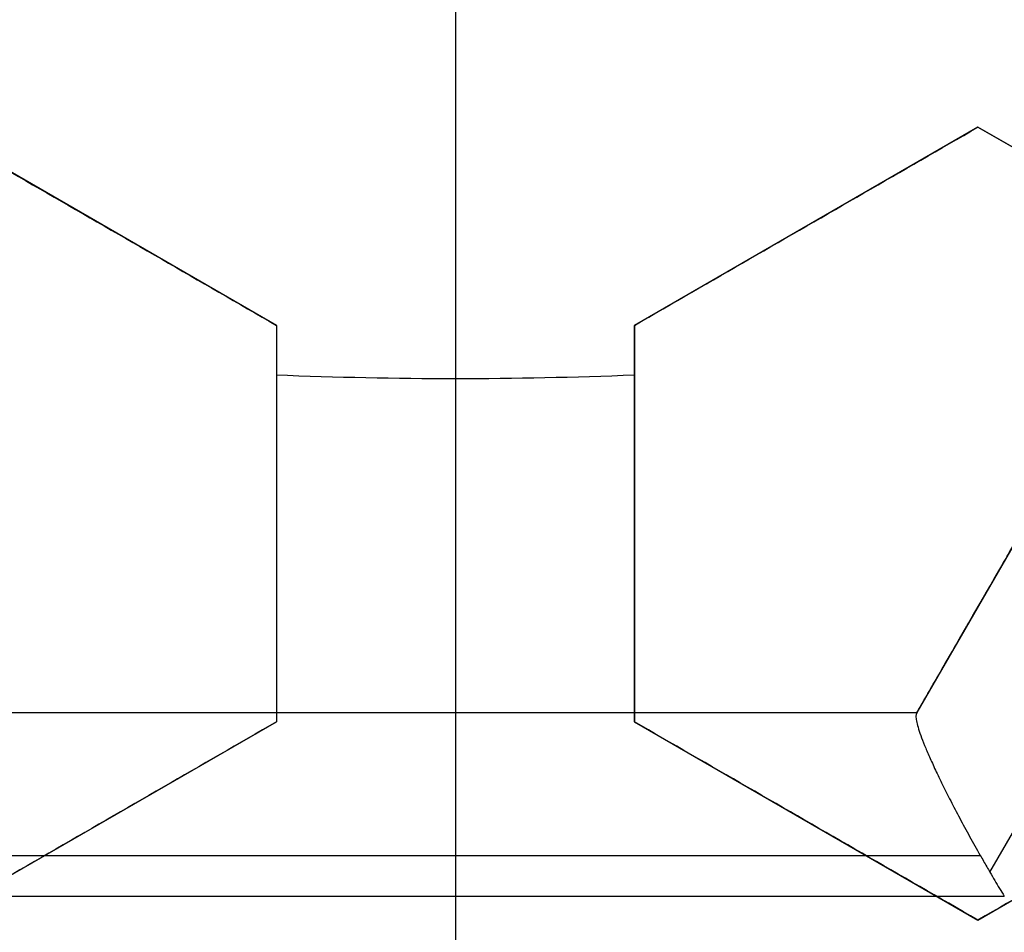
# Model space of a CAD drawing. Header units: centimetres. Extents: x -10 to 8.9, y -29.1 to -8.
# Tile 594 of 656: x -6.5804 to -6.5117, y -28.5497 to -28.4859. Entities that reach past the tile are written whole.
import ezdxf

# ---------------------------------------------------------------- set-up
doc = ezdxf.new("R2010")
doc.units = ezdxf.units.CM
doc.layers.add('Default', color=7, linetype='Continuous', true_color=0x000000)

msp = doc.modelspace()

# ---------------------------------------------------------------- linework, layer by layer
at = {"layer": 'Default'}
for p, q in [((-6.550000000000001, -28.39876297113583, 0.1625), (-6.550000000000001, -28.65196959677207, 0.1625)), ((-6.550000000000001, -28.42257591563, -1.065), (-6.550000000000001, -28.53429319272, -1.065)), ((-6.517749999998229, -28.53429319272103, -1.1823261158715), (-6.485500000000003, -28.47843455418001, -1.1823261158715)), ((-6.550000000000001, -28.48559223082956, 0.223056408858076), (-6.550000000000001, -28.55660631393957, 0.1972093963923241)), ((-6.5625, -28.50724286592, 0.24383662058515), (-6.586499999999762, -28.49338645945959, 0.24383662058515)), ((-6.513500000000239, -28.49338645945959, 0.24383662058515), (-6.537500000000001, -28.50724286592, 0.24383662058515)), ((-6.489500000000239, -28.50724286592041, 0.2427925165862), (-6.513500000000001, -28.49338645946, 0.2427925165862)), ((-6.574499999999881, -28.5003146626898, 0.2173286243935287), (-6.574499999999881, -28.5003146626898, 0.270537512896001)), ((-6.52550000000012, -28.5003146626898, 0.2173286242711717), (-6.52550000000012, -28.5003146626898, 0.2705375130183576)), ((-6.5625, -28.50724286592, 0.2366472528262), (-6.5625, -28.53495567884, 0.2366472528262)), ((-6.537500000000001, -28.50724286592, 0.2366472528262), (-6.537500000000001, -28.53495567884, 0.2366472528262)), ((-6.5625, -28.52109927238, 0.210042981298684), (-6.5625, -28.52109927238, 0.2632518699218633)), ((-6.537500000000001, -28.52109927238, 0.2100429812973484), (-6.537500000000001, -28.52109927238, 0.2632518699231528)), ((-6.582250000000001, -28.53429319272, -1.175530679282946), (-6.51775, -28.53429319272, -1.175530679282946)), ((-6.550000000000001, -28.53429319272, -1.285605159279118), (-6.550000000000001, -28.53429319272, -1.065)), ((-6.586500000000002, -28.5488120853, 0.22877769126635), (-6.562500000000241, -28.53495567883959, 0.22877769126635)), ((-6.537499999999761, -28.53495567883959, 0.22877769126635), (-6.513499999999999, -28.5488120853, 0.22877769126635)), ((-6.513499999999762, -28.54881208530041, 0.2278197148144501), (-6.4895, -28.53495567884, 0.2278197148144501)), ((-6.574500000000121, -28.54188388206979, 0.2022441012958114), (-6.574500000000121, -28.54188388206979, 0.2554529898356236)), ((-6.52549999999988, -28.54188388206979, 0.2022441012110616), (-6.52549999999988, -28.54188388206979, 0.25545298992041))]:
    msp.add_line(p, q, dxfattribs=at)
at = {"layer": 'Default', "extrusion": (1, 0, 0)}
for radius in [3.9, 3.6]:
    msp.add_arc((-25.205, 0.45, -6.550000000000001), radius, 90, 180, dxfattribs=at)
at = {"layer": 'Default', "extrusion": (0, 0, -1)}
for centre, radius, start, end in [((6.550000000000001, -28.205, -0.45), 0.9, 270, 90), ((6.550000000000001, -28.205, 0.3399975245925), 0.9000000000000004, 270, 90), ((6.550000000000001, -28.205, -0.45), 0.9, 90, 270), ((6.550000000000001, -28.205, 0.3399975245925), 0.8999999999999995, 90, 270), ((6.550000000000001, -28.205, 1.15), 0.8550000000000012, 270, 90), ((6.550000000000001, -28.205, 1.15), 0.8550000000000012, 90, 270), ((6.550000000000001, -28.205, -0.35), 0.775, 270, 90), ((6.550000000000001, -28.205, -0.35), 0.6000000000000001, 270, 90), ((6.550000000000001, -28.205, -0.4), 0.6000000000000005, 270, 90), ((6.550000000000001, -28.205, -0.4), 0.5999999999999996, 90, 270), ((6.550000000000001, -28.205, -0.2), 0.6367740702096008, 180, 0), ((6.550000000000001, -28.205, -0.1809807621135), 0.6125, 180, 0), ((6.550000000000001, -28.205, -0.1625), 0.6075000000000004, 180, 0), ((6.550000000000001, -28.205, -0.195), 0.6075000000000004, 180, 0), ((6.550000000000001, -28.205, 1.220980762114), 0.6075, 180, 0), ((6.550000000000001, -28.205, 1.24), 0.6075000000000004, 180, 0), ((6.550000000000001, -28.205, -0.18660444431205), 0.5500000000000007, 180, 0), ((6.550000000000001, -28.205, -0.2670254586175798), 0.3059784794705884, 267.6586716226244, 272.3413283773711)]:
    msp.add_arc(centre, radius, start, end, dxfattribs=at)
at = {"layer": 'Default'}
for centre, radius, start, end in [((-6.550000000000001, -28.205, -1.15), 0.8549999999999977, 90, 270), ((-6.550000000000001, -28.205, -0.82), 0.8349999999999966, 90, 270), ((-6.550000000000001, -28.205, -1.13), 0.8349999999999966, 90, 270), ((-6.550000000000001, -28.205, -0.9750000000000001), 0.8350000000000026, 90, 270), ((-6.550000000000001, -28.205, -0.82), 0.8349999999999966, 270, 90), ((-6.550000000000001, -28.205, -1.13), 0.8349999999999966, 270, 90), ((-6.550000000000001, -28.205, -0.9750000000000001), 0.8350000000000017, 270, 90), ((-6.550000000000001, -28.205, -0.17362505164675), 0.7750000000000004, 90, 270), ((-6.550000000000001, -28.205, 0.35), 0.775, 270, 90), ((-6.550000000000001, -28.205, -0.1486250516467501), 0.7749999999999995, 270, 90), ((-6.550000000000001, -28.205, 0.45), 0.6000000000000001, 90, 270), ((-6.550000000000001, -28.205, 0.45), 0.6000000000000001, 270, 90), ((-6.550000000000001, -28.205, 0.35), 0.6000000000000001, 270, 90), ((-6.550000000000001, -28.205, -1.24), 0.6400000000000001, 180, 0), ((-6.550000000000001, -28.205, 0.2), 0.6367740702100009, 180, 0), ((-6.550000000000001, -28.205, 0.1625), 0.6231698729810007, 180, 0), ((-6.550000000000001, -28.205, 0.17875), 0.6074999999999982, 180, 0), ((-6.550000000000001, -28.205, -1.230490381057), 0.6074999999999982, 180, 0), ((-6.550000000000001, -28.205, 0.195), 0.55, 180, 0), ((-6.550000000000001, -28.205, 0.1782088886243), 0.55, 248.3999999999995, 0)]:
    msp.add_arc(centre, radius, start, end, dxfattribs=at)
at = {"layer": 'Default', "extrusion": (0.8660254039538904, -0.4999999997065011, 1.834426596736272e-09)}
msp.add_arc((-27.70124651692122, -0.1450000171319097, 8.622609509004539), 1.172630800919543, 256.731716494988, 259.9540501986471, dxfattribs=at)
at = {"layer": 'Default', "extrusion": (0.8660254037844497, -0.4999999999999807, 0)}
msp.add_arc((-27.70124651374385, -0.145, 8.622609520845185), 1.172630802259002, 256.7317164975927, 259.9540501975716, dxfattribs=at)
at = {"layer": 'Default', "extrusion": (0.8660253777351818, -0.5000000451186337, 1.074731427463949e-08)}
msp.add_arc((-27.70124607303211, -0.1450000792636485, 8.632610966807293), 1.182630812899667, 256.4947564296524, 260.1939787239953, dxfattribs=at)
at = {"layer": 'Default', "extrusion": (0, -1, 0)}
for centre, radius, start, end in [((-6.550000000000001, -0.1449999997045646, 28.53429319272), 1.140605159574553, 268.3797765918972, 271.6202234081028), ((-6.550000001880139, -0.1449999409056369, 28.54429320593), 1.150605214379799, 268.1739948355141, 271.8260053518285), ((-6.550000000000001, -0.1449999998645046, 28.54714439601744), 1.150190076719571, 268.0896194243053, 271.9103805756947)]:
    msp.add_arc(centre, radius, start, end, dxfattribs=at)
at = {"layer": 'Default', "extrusion": (-1, 0, 0)}
for centre, radius, start, end in [((28.54429319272, -1.285605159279, 6.550000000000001), 0.01, 180.0000000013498, 270), ((28.54429319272, -1.285605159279, 6.550000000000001), 0.01, 270, 286.5660414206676), ((28.205, -0.1449999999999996, 6.550000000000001), 1.2, 286.5660414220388, 286.8173701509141)]:
    msp.add_arc(centre, radius, start, end, dxfattribs=at)
at = {"layer": 'Default'}
for points, degree in [([(-6.549999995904, -29.10499504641, -1.129995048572), (-6.562534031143, -29.10499504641, -1.129995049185), (-6.587613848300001, -29.10447872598, -1.129973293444), (-6.625216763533, -29.1021145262, -1.129982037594), (-6.662695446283, -29.09818200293, -1.129979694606), (-6.700029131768, -29.0926742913, -1.129980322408), (-6.737073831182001, -29.08561193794, -1.129980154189), (-6.773802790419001, -29.0770016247, -1.129980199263), (-6.810138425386, -29.06685949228, -1.129980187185), (-6.845986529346, -29.05521510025, -1.129980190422), (-6.881339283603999, -29.04207130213, -1.129980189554), (-6.916101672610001, -29.02746185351, -1.129980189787), (-6.950229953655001, -29.01140569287, -1.129980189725), (-6.983649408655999, -28.99393710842, -1.129980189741), (-7.016292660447, -28.97509411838, -1.129980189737), (-7.048140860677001, -28.95488652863, -1.129980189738), (-7.079107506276, -28.93336748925, -1.129980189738), (-7.109151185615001, -28.91056651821, -1.129980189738), (-7.138208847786, -28.88653057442, -1.129980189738), (-7.166219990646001, -28.86131294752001, -1.129980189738), (-7.193170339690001, -28.8349254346, -1.129980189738), (-7.218986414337, -28.80743764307, -1.129980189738), (-7.243631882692, -28.77888933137, -1.129980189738), (-7.267057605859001, -28.74933627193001, -1.129980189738), (-7.289212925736, -28.71884626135, -1.129980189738), (-7.310087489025, -28.68743253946, -1.129980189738), (-7.329624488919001, -28.65517728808, -1.129980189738), (-7.347795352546, -28.62212915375, -1.129980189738), (-7.364564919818, -28.5883504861, -1.129980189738), (-7.379896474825, -28.5539205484, -1.129980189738), (-7.393783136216, -28.51885373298, -1.129980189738), (-7.406186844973, -28.48324093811, -1.129980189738), (-7.417089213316, -28.44713727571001, -1.129980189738), (-7.426469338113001, -28.41060914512, -1.129980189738), (-7.434307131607, -28.37374413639, -1.129980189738), (-7.440599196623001, -28.33655693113, -1.129980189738), (-7.445327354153, -28.29914276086, -1.129980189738), (-7.448484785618, -28.26156197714, -1.129980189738), (-7.450065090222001, -28.22388067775, -1.129980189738), (-7.450066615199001, -28.18619179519, -1.129980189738), (-7.44848930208, -28.14850979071, -1.129980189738), (-7.445334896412, -28.11092897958, -1.129980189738), (-7.440609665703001, -28.07351393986, -1.129980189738), (-7.434320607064, -28.03632652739, -1.129980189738), (-7.426485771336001, -27.99946088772, -1.129980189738), (-7.41710840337, -27.962931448, -1.129980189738), (-7.406208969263, -27.92682714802, -1.129980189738), (-7.393807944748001, -27.89121296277, -1.129980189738), (-7.379924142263, -27.8561452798, -1.129980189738), (-7.364595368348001, -27.82171420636, -1.129980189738), (-7.347828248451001, -27.78793376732, -1.129980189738), (-7.329660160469, -27.75488449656, -1.129980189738), (-7.310125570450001, -27.72262746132, -1.129980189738), (-7.289253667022, -27.69121236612, -1.129980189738), (-7.267100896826, -27.66072075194, -1.129980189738), (-7.24367717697, -27.63116541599, -1.129980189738), (-7.219034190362, -27.60261541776, -1.129980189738), (-7.193220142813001, -27.57512541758, -1.129980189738), (-7.166272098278, -27.54873599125, -1.129980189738), (-7.138263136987, -27.52351627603, -1.129980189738), (-7.109206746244, -27.4994775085, -1.129980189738), (-7.079164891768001, -27.47667419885, -1.129980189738), (-7.048199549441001, -27.45515245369, -1.129980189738), (-7.016352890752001, -27.43494235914, -1.129980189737), (-6.983711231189, -27.41609686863, -1.129980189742), (-6.950292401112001, -27.39862529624, -1.129980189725), (-6.916165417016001, -27.38256652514, -1.129980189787), (-6.881404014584, -27.36795432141, -1.129980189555), (-6.846052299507, -27.35480779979, -1.129980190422), (-6.810204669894, -27.34316048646, -1.129980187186), (-6.773868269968, -27.33301516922, -1.129980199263), (-6.73714051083, -27.32440226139, -1.12998015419), (-6.700099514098, -27.31733765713, -1.129980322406), (-6.662768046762, -27.31182714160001, -1.129979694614), (-6.625283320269, -27.30789088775, -1.129982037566), (-6.587660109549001, -27.3055227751, -1.129973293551), (-6.562551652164, -27.30500495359, -1.129995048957), (-6.550000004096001, -27.30500495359, -1.129995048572)], 3), ([(-6.550000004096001, -27.30500495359, -1.129995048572), (-6.537465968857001, -27.30500495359, -1.129995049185), (-6.512386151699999, -27.30552127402, -1.129973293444), (-6.474783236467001, -27.3078854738, -1.129982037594), (-6.437304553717, -27.31181799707, -1.129979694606), (-6.399970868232, -27.3173257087, -1.129980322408), (-6.362926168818, -27.32438806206, -1.129980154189), (-6.326197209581, -27.3329983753, -1.129980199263), (-6.289861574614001, -27.34314050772, -1.129980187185), (-6.254013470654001, -27.35478489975, -1.129980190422), (-6.218660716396, -27.36792869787, -1.129980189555), (-6.183898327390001, -27.38253814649, -1.129980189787), (-6.149770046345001, -27.39859430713, -1.129980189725), (-6.116350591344, -27.41606289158, -1.129980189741), (-6.083707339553, -27.43490588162, -1.129980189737), (-6.051859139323, -27.45511347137, -1.129980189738), (-6.020892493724, -27.47663251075, -1.129980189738), (-5.990848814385, -27.49943348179, -1.129980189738), (-5.961791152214, -27.52346942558, -1.129980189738), (-5.933780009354, -27.54868705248, -1.129980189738), (-5.906829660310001, -27.5750745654, -1.129980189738), (-5.881013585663, -27.60256235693, -1.129980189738), (-5.856368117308, -27.63111066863, -1.129980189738), (-5.832942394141, -27.66066372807, -1.129980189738), (-5.810787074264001, -27.69115373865, -1.129980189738), (-5.789912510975, -27.72256746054, -1.129980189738), (-5.770375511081, -27.75482271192, -1.129980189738), (-5.752204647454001, -27.78787084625, -1.129980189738), (-5.735435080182, -27.8216495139, -1.129980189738), (-5.720103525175, -27.8560794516, -1.129980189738), (-5.706216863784, -27.89114626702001, -1.129980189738), (-5.693813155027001, -27.92675906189, -1.129980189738), (-5.682910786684, -27.96286272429, -1.129980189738), (-5.673530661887, -27.99939085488, -1.129980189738), (-5.665692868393, -28.03625586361, -1.129980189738), (-5.659400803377, -28.07344306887, -1.129980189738), (-5.654672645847, -28.11085723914, -1.129980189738), (-5.651515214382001, -28.14843802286, -1.129980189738), (-5.649934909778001, -28.18611932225, -1.129980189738), (-5.649933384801, -28.22380820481, -1.129980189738), (-5.65151069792, -28.26149020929, -1.129980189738), (-5.654665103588, -28.29907102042, -1.129980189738), (-5.659390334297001, -28.33648606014, -1.129980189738), (-5.665679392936, -28.37367347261, -1.129980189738), (-5.673514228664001, -28.41053911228, -1.129980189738), (-5.68289159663, -28.447068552, -1.129980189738), (-5.693791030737, -28.48317285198, -1.129980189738), (-5.706192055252, -28.51878703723, -1.129980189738), (-5.720075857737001, -28.5538547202, -1.129980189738), (-5.735404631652, -28.58828579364, -1.129980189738), (-5.752171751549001, -28.62206623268, -1.129980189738), (-5.770339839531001, -28.65511550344, -1.129980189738), (-5.78987442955, -28.68737253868, -1.129980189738), (-5.810746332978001, -28.71878763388, -1.129980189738), (-5.832899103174, -28.74927924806, -1.129980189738), (-5.85632282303, -28.77883458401, -1.129980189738), (-5.880965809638, -28.80738458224, -1.129980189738), (-5.906779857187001, -28.83487458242, -1.129980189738), (-5.933727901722, -28.86126400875, -1.129980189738), (-5.961736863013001, -28.88648372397, -1.129980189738), (-5.990793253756, -28.9105224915, -1.129980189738), (-6.020835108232, -28.93332580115, -1.129980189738), (-6.051800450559, -28.95484754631, -1.129980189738), (-6.083647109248, -28.97505764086, -1.129980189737), (-6.116288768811, -28.99390313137, -1.129980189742), (-6.149707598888, -29.01137470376, -1.129980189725), (-6.183834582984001, -29.02743347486, -1.129980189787), (-6.218595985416, -29.04204567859, -1.129980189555), (-6.253947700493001, -29.05519220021, -1.129980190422), (-6.289795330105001, -29.06683951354, -1.129980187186), (-6.326131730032, -29.07698483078, -1.129980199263), (-6.36285948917, -29.08559773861, -1.12998015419), (-6.399900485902, -29.09266234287, -1.129980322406), (-6.437231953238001, -29.0981728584, -1.129979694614), (-6.47471667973, -29.10210911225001, -1.129982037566), (-6.512339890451, -29.1044772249, -1.129973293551), (-6.537448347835, -29.10499504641, -1.129995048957), (-6.549999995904, -29.10499504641, -1.129995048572)], 3), ([(-6.54999999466, -29.08499354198, -1.149993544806), (-6.562348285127, -29.08499354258, -1.149993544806), (-6.587013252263, -29.08445540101, -1.150002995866), (-6.623948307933, -29.08212963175, -1.14999919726), (-6.660723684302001, -29.07824776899, -1.150000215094), (-6.697345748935, -29.07282030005, -1.149999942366), (-6.733698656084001, -29.06585870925, -1.150000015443), (-6.769767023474, -29.05736499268, -1.149999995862), (-6.805407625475, -29.04737034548, -1.150000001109), (-6.840468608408, -29.03593097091, -1.149999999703), (-6.874973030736, -29.0230526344, -1.15000000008), (-6.908893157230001, -29.00874977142, -1.149999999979), (-6.942222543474, -28.99302303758, -1.150000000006), (-6.974865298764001, -28.97591353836, -1.149999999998), (-7.006743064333, -28.95746527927, -1.15), (-7.03783715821, -28.93768911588, -1.15), (-7.068069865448, -28.91663334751, -1.15), (-7.097405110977, -28.89432308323, -1.15), (-7.125772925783, -28.87081033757, -1.15), (-7.153108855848, -28.84615321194, -1.15), (-7.179401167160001, -28.82036335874, -1.15), (-7.204583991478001, -28.79350448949, -1.15), (-7.228627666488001, -28.76560908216, -1.15), (-7.251482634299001, -28.73673271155, -1.15), (-7.273099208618, -28.7069415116, -1.15), (-7.293466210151, -28.67624952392, -1.15), (-7.312527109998, -28.64473889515, -1.15), (-7.330255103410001, -28.61245562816, -1.15), (-7.346616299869, -28.57945973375, -1.15), (-7.361575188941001, -28.54582763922, -1.15), (-7.375124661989, -28.51157375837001, -1.15), (-7.38722678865, -28.47678898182, -1.15), (-7.397864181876, -28.44152591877, -1.15), (-7.407016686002, -28.40584840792, -1.15), (-7.41466462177, -28.36984190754, -1.15), (-7.420804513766, -28.33352114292, -1.15), (-7.425418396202, -28.29698120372, -1.15), (-7.42849999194, -28.26028028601, -1.15), (-7.430043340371, -28.22347886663, -1.15), (-7.430046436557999, -28.18666512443, -1.15), (-7.428508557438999, -28.14985317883, -1.15), (-7.425431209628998, -28.11313923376, -1.15), (-7.420820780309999, -28.07658825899, -1.15), (-7.414683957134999, -28.04025901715, -1.15), (-7.407038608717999, -28.00424470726, -1.15), (-7.397887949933, -27.96855891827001, -1.15), (-7.387251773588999, -27.93328760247, -1.15), (-7.375149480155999, -27.898492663, -1.15), (-7.361599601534, -27.86423027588, -1.15), (-7.346641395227, -27.83059360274, -1.15), (-7.330282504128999, -27.79759691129, -1.15), (-7.312558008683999, -27.7653147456, -1.15), (-7.293499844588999, -27.73380355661, -1.15), (-7.273135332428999, -27.70311054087, -1.15), (-7.251520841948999, -27.67331768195, -1.15), (-7.228667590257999, -27.64443925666, -1.15), (-7.204627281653, -27.61654375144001, -1.15), (-7.179450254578, -27.58968697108, -1.15), (-7.153162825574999, -27.56389755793, -1.15), (-7.125823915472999, -27.5392334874, -1.15), (-7.097441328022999, -27.51570523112, -1.15), (-7.068086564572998, -27.4933783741, -1.15), (-7.037834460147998, -27.4723087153, -1.15), (-7.006722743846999, -27.45252207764, -1.15), (-6.974828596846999, -27.43406595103, -1.149999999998), (-6.942169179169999, -27.41695013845, -1.150000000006), (-6.908822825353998, -27.4012185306, -1.149999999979), (-6.874881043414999, -27.38691047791, -1.15000000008), (-6.840354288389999, -27.37402879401, -1.149999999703), (-6.805278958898, -27.36259055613, -1.150000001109), (-6.769636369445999, -27.35260139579, -1.149999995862), (-6.733570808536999, -27.34411402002, -1.150000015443), (-6.697211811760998, -27.33715686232, -1.149999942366), (-6.660584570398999, -27.33173462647, -1.150000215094), (-6.623819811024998, -27.32785985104, -1.14999919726), (-6.586922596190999, -27.32554162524, -1.150002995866), (-6.562313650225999, -27.32500645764, -1.149993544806), (-6.550000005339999, -27.32500645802, -1.149993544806)], 3), ([(-6.550000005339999, -27.32500645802, -1.149993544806), (-6.537651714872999, -27.32500645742, -1.149993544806), (-6.512986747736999, -27.32554459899, -1.150002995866), (-6.476051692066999, -27.32787036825, -1.14999919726), (-6.439276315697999, -27.33175223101, -1.150000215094), (-6.402654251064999, -27.33717969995, -1.149999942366), (-6.366301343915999, -27.34414129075, -1.150000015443), (-6.330232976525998, -27.35263500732, -1.149999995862), (-6.294592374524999, -27.36262965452, -1.150000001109), (-6.259531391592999, -27.37406902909, -1.149999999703), (-6.225026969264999, -27.3869473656, -1.15000000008), (-6.191106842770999, -27.40125022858, -1.149999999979), (-6.157777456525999, -27.41697696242, -1.150000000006), (-6.125134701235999, -27.43408646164, -1.149999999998), (-6.093256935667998, -27.45253472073, -1.15), (-6.062162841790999, -27.47231088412, -1.15), (-6.031930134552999, -27.49336665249, -1.15), (-6.002594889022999, -27.51567691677, -1.15), (-5.974227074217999, -27.53918966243, -1.15), (-5.946891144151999, -27.56384678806, -1.15), (-5.920598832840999, -27.58963664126, -1.15), (-5.895416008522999, -27.61649551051, -1.15), (-5.871372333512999, -27.64439091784, -1.15), (-5.848517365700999, -27.67326728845, -1.15), (-5.826900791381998, -27.7030584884, -1.15), (-5.806533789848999, -27.73375047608, -1.15), (-5.787472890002, -27.76526110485, -1.15), (-5.76974489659, -27.79754437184, -1.15), (-5.753383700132, -27.83054026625, -1.15), (-5.738424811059, -27.86417236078, -1.15), (-5.724875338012, -27.89842624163, -1.15), (-5.71277321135, -27.93321101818, -1.15), (-5.702135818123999, -27.96847408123, -1.15), (-5.692983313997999, -28.00415159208, -1.15), (-5.68533537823, -28.04015809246, -1.15), (-5.679195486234, -28.07647885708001, -1.15), (-5.674581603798, -28.11301879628, -1.15), (-5.67150000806, -28.14971971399, -1.15), (-5.669956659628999, -28.18652113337, -1.15), (-5.669953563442, -28.22333487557, -1.15), (-5.671491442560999, -28.26014682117, -1.15), (-5.674568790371, -28.29686076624, -1.15), (-5.679179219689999, -28.33341174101, -1.15), (-5.685316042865, -28.36974098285, -1.15), (-5.692961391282, -28.40575529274, -1.15), (-5.702112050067, -28.44144108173, -1.15), (-5.712748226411, -28.47671239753, -1.15), (-5.724850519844, -28.511507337, -1.15), (-5.738400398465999, -28.54576972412, -1.15), (-5.753358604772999, -28.57940639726, -1.15), (-5.769717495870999, -28.61240308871, -1.15), (-5.787441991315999, -28.6446852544, -1.15), (-5.806500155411, -28.6761964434, -1.15), (-5.826864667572, -28.70688945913, -1.15), (-5.848479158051, -28.73668231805, -1.15), (-5.871332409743, -28.76556074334, -1.15), (-5.895372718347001, -28.79345624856, -1.15), (-5.920549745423, -28.82031302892, -1.15), (-5.946837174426, -28.84610244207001, -1.15), (-5.974176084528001, -28.8707665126, -1.15), (-6.002558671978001, -28.89429476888, -1.15), (-6.031913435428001, -28.9166216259, -1.15), (-6.062165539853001, -28.9376912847, -1.15), (-6.093277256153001, -28.95747792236, -1.15), (-6.125171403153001, -28.97593404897, -1.149999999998), (-6.157830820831, -28.99304986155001, -1.150000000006), (-6.191177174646, -29.0087814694, -1.149999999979), (-6.225118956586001, -29.02308952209, -1.15000000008), (-6.25964571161, -29.03597120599, -1.149999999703), (-6.294721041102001, -29.04740944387, -1.150000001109), (-6.330363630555, -29.05739860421, -1.149999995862), (-6.366429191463, -29.06588597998, -1.150000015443), (-6.40278818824, -29.07284313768, -1.149999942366), (-6.439415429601, -29.07826537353, -1.150000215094), (-6.476180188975, -29.08214014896, -1.14999919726), (-6.513077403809, -29.08445837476, -1.150002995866), (-6.537686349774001, -29.08499354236, -1.149993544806), (-6.54999999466, -29.08499354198, -1.149993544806)], 3), ([(-6.549999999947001, -27.42838343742, -0.7616165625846), (-6.538747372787, -27.42824483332, -0.7617551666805), (-6.516204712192, -27.42845367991, -0.7620351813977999), (-6.482313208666, -27.43024072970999, -0.7624632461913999), (-6.448493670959, -27.43350371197, -0.7628974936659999), (-6.414786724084, -27.43824561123, -0.763337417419), (-6.381352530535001, -27.44444544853, -0.7637809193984), (-6.348201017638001, -27.45209983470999, -0.7642278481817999), (-6.315445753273, -27.46118216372, -0.764676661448), (-6.283108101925, -27.47168408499, -0.7651270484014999), (-6.251249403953, -27.48358745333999, -0.7655781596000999), (-6.219910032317, -27.49687984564, -0.766029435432), (-6.189177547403, -27.51152847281, -0.7664796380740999), (-6.159225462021, -27.52744172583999, -0.7669261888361), (-6.130017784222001, -27.54461827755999, -0.7673695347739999), (-6.101215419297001, -27.56329288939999, -0.7678150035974), (-6.073286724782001, -27.58321536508, -0.7682556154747), (-6.047409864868, -27.60344005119, -0.7686723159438), (-6.024707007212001, -27.6227118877, -0.7690451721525), (-6.004504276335, -27.64114310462, -0.7693833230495), (-5.984998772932, -27.66020157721, -0.7697151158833), (-5.965776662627, -27.68034635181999, -0.7700594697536), (-5.947249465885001, -27.70119728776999, -0.7704083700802), (-5.929608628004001, -27.72252886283, -0.7707584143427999), (-5.913139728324, -27.74390244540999, -0.7711027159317), (-5.896745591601, -27.76673460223, -0.7714641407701), (-5.879471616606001, -27.79280128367, -0.7718690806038), (-5.862185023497, -27.82140181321, -0.7723044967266), (-5.845650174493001, -27.85166194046, -0.7727558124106), (-5.830525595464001, -27.88248582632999, -0.7732063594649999), (-5.816816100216, -27.91378163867, -0.7736550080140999), (-5.804432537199, -27.94575507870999, -0.7741047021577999), (-5.793443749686, -27.97826360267, -0.7745533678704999), (-5.783885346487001, -28.01119863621, -0.7749995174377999), (-5.775776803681, -28.04447658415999, -0.7754420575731), (-5.769121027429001, -28.07806966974, -0.7758806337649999), (-5.763924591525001, -28.11195605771, -0.7763150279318), (-5.760204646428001, -28.14606329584, -0.7767440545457), (-5.75797080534, -28.18027120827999, -0.7771671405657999), (-5.757226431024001, -28.21470555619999, -0.7775824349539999), (-5.757979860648, -28.24925848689, -0.7780047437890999), (-5.760231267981, -28.28374168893, -0.7784336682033), (-5.763975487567, -28.31808767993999, -0.7788678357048), (-5.769197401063, -28.35219385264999, -0.7793060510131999), (-5.775894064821, -28.38605939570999, -0.7797482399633), (-5.784064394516, -28.41964983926, -0.7801939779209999), (-5.793686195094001, -28.45285785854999, -0.7806418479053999), (-5.804730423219, -28.48558927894, -0.781090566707), (-5.817164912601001, -28.51776854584, -0.7815390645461), (-5.830995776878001, -28.54941158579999, -0.7819875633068), (-5.846175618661, -28.5804064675, -0.7824344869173), (-5.862691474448, -28.61072888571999, -0.7828794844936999), (-5.880499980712, -28.64029706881, -0.7833213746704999), (-5.899571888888, -28.66906635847, -0.7837594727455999), (-5.91989141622, -28.69700629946, -0.7841934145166), (-5.941356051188, -28.72398166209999, -0.7846208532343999), (-5.963982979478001, -28.75002327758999, -0.7850431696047), (-5.987781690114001, -28.77512537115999, -0.7854569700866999), (-6.012782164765, -28.7993101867, -0.7858765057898), (-6.03884161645, -28.82242111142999, -0.7863039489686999), (-6.065837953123, -28.84435183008, -0.786736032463), (-6.093752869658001, -28.86509285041, -0.7871728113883), (-6.122529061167, -28.88460275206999, -0.7876132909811), (-6.15214747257, -28.90286625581, -0.7880571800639), (-6.18250003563, -28.91981717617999, -0.7885028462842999), (-6.213581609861, -28.93545322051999, -0.7889502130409), (-6.245293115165, -28.94972306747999, -0.7893978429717), (-6.277594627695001, -28.96261096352, -0.7898451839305), (-6.310433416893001, -28.97409375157, -0.790291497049), (-6.343717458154, -28.98414082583, -0.7907355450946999), (-6.377431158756, -28.99274659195, -0.7911771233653), (-6.411455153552, -28.99988067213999, -0.7916146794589), (-6.445763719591, -29.00553981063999, -0.7920479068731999), (-6.480290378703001, -29.00971218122, -0.7924759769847), (-6.515041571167, -29.01239375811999, -0.7928989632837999), (-6.538334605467, -29.01317723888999, -0.7931772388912), (-6.549999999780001, -29.01331529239, -0.7933152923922)], 3), ([(-6.550000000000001, -27.43, -0.5972501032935), (-6.56115897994, -27.43, -0.5970328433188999), (-6.583482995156, -27.43048187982, -0.5965943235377), (-6.616944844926, -27.43265418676, -0.5959253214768), (-6.650259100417, -27.43626923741, -0.5952475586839), (-6.683359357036, -27.44131565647, -0.5945624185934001), (-6.716212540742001, -27.4477863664, -0.5938706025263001), (-6.748794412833, -27.45567987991, -0.5931725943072), (-6.781012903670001, -27.46497802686, -0.5924703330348), (-6.812768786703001, -27.47565012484, -0.591765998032), (-6.844013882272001, -27.48767545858, -0.5910606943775), (-6.874731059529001, -27.50104738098, -0.5903548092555), (-6.904876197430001, -27.51575187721, -0.5896493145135), (-6.934354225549, -27.5317457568, -0.5889464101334), (-6.963076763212, -27.54897711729, -0.5882482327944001), (-6.991013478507, -27.56742165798, -0.5875555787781), (-7.018171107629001, -27.58708750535, -0.5868682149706), (-7.044464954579, -27.60792000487, -0.5861883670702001), (-7.069824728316, -27.62986398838, -0.5855173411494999), (-7.094172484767, -27.65284536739, -0.5848591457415), (-7.117510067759, -27.67686044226, -0.5842067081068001), (-7.139799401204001, -27.70187428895, -0.5835390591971), (-7.160974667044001, -27.72781144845, -0.5828635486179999), (-7.181023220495, -27.75465737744, -0.5821791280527), (-7.19987616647, -27.78231838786, -0.5814885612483), (-7.217534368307, -27.81079578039, -0.5807917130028), (-7.233936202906, -27.83999311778, -0.5800909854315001), (-7.249065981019, -27.86987929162, -0.5793871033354), (-7.26289118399, -27.90039388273, -0.5786815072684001), (-7.275379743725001, -27.93146156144, -0.5779759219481), (-7.286523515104, -27.96306606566, -0.5772707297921), (-7.296282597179, -27.99509245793, -0.5765684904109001), (-7.304656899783, -28.02754004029, -0.5758692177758), (-7.311615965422, -28.06029404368, -0.5751753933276), (-7.317156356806, -28.09332977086, -0.5744875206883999), (-7.321264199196, -28.12657623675, -0.5738071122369), (-7.323931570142, -28.15995589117, -0.5731356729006), (-7.32515493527, -28.19344108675, -0.5724740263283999), (-7.324931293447, -28.22691472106, -0.5718235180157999), (-7.323260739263, -28.26037875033, -0.5711577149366), (-7.32014798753, -28.29371799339, -0.5704837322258), (-7.315595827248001, -28.32691034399, -0.5698007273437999), (-7.309616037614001, -28.35986074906, -0.5691109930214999), (-7.302220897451, -28.3925194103, -0.5684155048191), (-7.293396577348, -28.42491388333, -0.5677136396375), (-7.283181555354, -28.45688503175, -0.5670087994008), (-7.271595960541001, -28.48836355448, -0.5663024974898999), (-7.258771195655, -28.51907310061, -0.5656011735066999), (-7.244383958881, -28.54974020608, -0.5648880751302), (-7.228473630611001, -28.58008165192, -0.5641690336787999), (-7.211527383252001, -28.6091953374, -0.5634655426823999), (-7.19408401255, -28.6363953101, -0.5627952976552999), (-7.176828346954, -28.66108061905, -0.5621755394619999), (-7.158514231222, -28.68525818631, -0.5615570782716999), (-7.139010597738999, -28.70899061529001, -0.5609378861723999), (-7.118580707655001, -28.73193012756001, -0.5603259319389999), (-7.097412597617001, -28.75387608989, -0.5597300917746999), (-7.075801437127, -28.77462114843, -0.5591438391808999), (-7.052120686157, -28.79564115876, -0.5585127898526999), (-7.026110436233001, -28.81682666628, -0.5578356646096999), (-6.998585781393, -28.83728768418, -0.5571347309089), (-6.970426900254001, -28.85633882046, -0.5564328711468), (-6.942060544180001, -28.87379155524, -0.5557398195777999), (-6.912890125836, -28.89006189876, -0.5550407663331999), (-6.882919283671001, -28.90511796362, -0.5543354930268), (-6.852304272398, -28.91887145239, -0.5536297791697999), (-6.821145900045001, -28.93127751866, -0.5529183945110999), (-6.800080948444, -28.93862706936, -0.5524606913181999), (-6.789483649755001, -28.94207027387, -0.5522266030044)], 3), ([(-6.789484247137, -28.94207008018, -0.6175262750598), (-6.800126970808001, -28.93861210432, -0.6177613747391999), (-6.821282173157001, -28.93122889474, -0.6182212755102), (-6.852574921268, -28.91875910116, -0.6189357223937), (-6.883317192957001, -28.90493096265, -0.6196445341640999), (-6.913405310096, -28.88979091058, -0.6203527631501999), (-6.942671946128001, -28.87343489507, -0.6210543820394), (-6.971153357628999, -28.85587272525, -0.6217505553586), (-6.999453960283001, -28.83667361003, -0.6224563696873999), (-7.026982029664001, -28.81614593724, -0.6231579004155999), (-7.052724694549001, -28.79511540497, -0.6238285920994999), (-7.075688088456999, -28.77470611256, -0.6244406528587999), (-7.096540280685, -28.75472753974, -0.6250063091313), (-7.117201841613, -28.73340119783, -0.6255859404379), (-7.137298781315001, -28.71097315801, -0.6261852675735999), (-7.156505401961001, -28.68777765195, -0.6267916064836), (-7.174377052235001, -28.6644067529, -0.6273907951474), (-7.191067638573, -28.64083669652, -0.6279842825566), (-7.208179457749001, -28.61460584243, -0.6286329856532), (-7.225174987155, -28.58598153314, -0.6293273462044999), (-7.241316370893, -28.55585288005, -0.6300441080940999), (-7.256034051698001, -28.52518505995, -0.6307598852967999), (-7.269181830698, -28.49444082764, -0.631464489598), (-7.281070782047, -28.46295258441, -0.6321734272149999), (-7.291591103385, -28.43093445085, -0.6328816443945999), (-7.300711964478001, -28.39848002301, -0.6335870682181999), (-7.308395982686, -28.36573904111, -0.6342864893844), (-7.314654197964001, -28.33269712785, -0.6349802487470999), (-7.319480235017, -28.2993587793, -0.6356683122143), (-7.322853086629, -28.26583798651, -0.6363478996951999), (-7.324764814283, -28.23222832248, -0.6370185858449), (-7.325216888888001, -28.19861914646, -0.6376731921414), (-7.324209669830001, -28.16496747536, -0.6383354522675), (-7.321739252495, -28.13136586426, -0.6390098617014), (-7.317810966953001, -28.09790636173, -0.6396929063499), (-7.312441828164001, -28.06469953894, -0.6403827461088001), (-7.305640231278, -28.03176565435, -0.6410787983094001), (-7.297409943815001, -27.99913479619, -0.6417804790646), (-7.287779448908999, -27.96691667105, -0.6424854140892), (-7.276751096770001, -27.9351203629, -0.6431934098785), (-7.264364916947, -27.90386096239, -0.6439019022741), (-7.250624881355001, -27.87314580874, -0.6446107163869), (-7.235567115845, -27.84306114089, -0.6453178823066), (-7.219222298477, -27.81366399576, -0.6460220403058), (-7.201608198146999, -27.78498951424, -0.6467223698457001), (-7.182782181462, -27.75712843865, -0.6474166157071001), (-7.162745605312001, -27.73008418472, -0.6481047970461), (-7.141574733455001, -27.70395960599, -0.6487839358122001), (-7.119270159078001, -27.67875497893, -0.6494553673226), (-7.095911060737, -27.65456105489, -0.6501116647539), (-7.071516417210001, -27.63139470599, -0.6507717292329), (-7.046135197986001, -27.60930554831, -0.6514444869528), (-7.019833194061, -27.58834849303, -0.6521254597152), (-6.992625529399, -27.56853730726, -0.6528149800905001), (-6.964612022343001, -27.54994354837, -0.6535103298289), (-6.935791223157, -27.53256604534, -0.6542115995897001), (-6.906264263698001, -27.51646691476, -0.6549163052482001), (-6.876051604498, -27.50165601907, -0.6556239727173), (-6.845230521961, -27.48817308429, -0.6563327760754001), (-6.813866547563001, -27.47604412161, -0.6570412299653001), (-6.781982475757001, -27.46527960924, -0.6577488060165), (-6.749685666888, -27.45591536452, -0.6584531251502), (-6.716987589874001, -27.4479548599, -0.6591539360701), (-6.684003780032, -27.44142631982, -0.6598487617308), (-6.650747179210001, -27.43633045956, -0.6605373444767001), (-6.617253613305, -27.43267848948, -0.6612188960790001), (-6.583632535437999, -27.43048613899, -0.661891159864), (-6.561207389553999, -27.43, -0.6623316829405), (-6.550000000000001, -27.43, -0.662549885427)], 3), ([(-6.550000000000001, -27.43, -0.6972501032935), (-6.561267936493, -27.43, -0.6970307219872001), (-6.583804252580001, -27.43049139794, -0.6965879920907), (-6.61755744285, -27.43270343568, -0.6959129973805), (-6.651160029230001, -27.43638250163, -0.6952291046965), (-6.684598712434, -27.44152813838, -0.6945365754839), (-6.717747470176, -27.44812038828, -0.6938380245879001), (-6.750605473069, -27.45615842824, -0.6931334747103), (-6.783064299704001, -27.46561715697, -0.6924252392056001), (-6.815089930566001, -27.4764852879, -0.6917140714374), (-6.846610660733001, -27.48874036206, -0.6910015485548), (-6.877547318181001, -27.50234857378, -0.6902894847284), (-6.907915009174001, -27.51731967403, -0.6895775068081), (-6.937610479, -27.53360932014, -0.6888679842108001), (-6.966554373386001, -27.55117370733, -0.688162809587), (-6.994658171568, -27.56995299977, -0.6874642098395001), (-7.021924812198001, -27.58994429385, -0.6867720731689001), (-7.048329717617, -27.6111357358, -0.6860872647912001), (-7.073786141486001, -27.63346269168, -0.6854109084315), (-7.098218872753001, -27.65685595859, -0.6847490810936), (-7.121587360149, -27.68126941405, -0.6840878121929), (-7.143890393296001, -27.7067018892, -0.6834121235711), (-7.165081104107, -27.73310768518, -0.6827273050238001), (-7.185092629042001, -27.76040616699, -0.6820343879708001), (-7.203870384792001, -27.78851571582, -0.6813356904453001), (-7.221404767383, -27.8174154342, -0.6806316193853), (-7.237678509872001, -27.84708209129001, -0.679922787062), (-7.252648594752, -27.87744603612, -0.6792108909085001), (-7.266266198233, -27.90840470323, -0.6784983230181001), (-7.278516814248, -27.93991686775, -0.6777860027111), (-7.289380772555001, -27.97192859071, -0.6770751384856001), (-7.298848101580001, -28.00441727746, -0.6763662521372), (-7.306887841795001, -28.03728913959, -0.6756614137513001), (-7.313479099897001, -28.07044277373, -0.6749627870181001), (-7.318621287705, -28.10386986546, -0.6742704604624), (-7.322299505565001, -28.13747402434, -0.673586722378), (-7.324510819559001, -28.17124320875, -0.6729107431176), (-7.32524574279, -28.20505069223, -0.6722491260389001), (-7.324506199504, -28.23885557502, -0.6715875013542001), (-7.322293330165, -28.27259428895, -0.6709121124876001), (-7.318610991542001, -28.30621099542, -0.6702280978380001), (-7.313462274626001, -28.33965308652, -0.6695354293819), (-7.306867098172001, -28.37280435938, -0.6688368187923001), (-7.298825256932, -28.40566618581, -0.6681321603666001), (-7.28936568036, -28.43811889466, -0.6674240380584), (-7.278492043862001, -28.47015225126, -0.6667126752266), (-7.266236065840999, -28.50166786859, -0.6660002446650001), (-7.252617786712, -28.53261978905, -0.6652878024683), (-7.237652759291, -28.56296621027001, -0.6645762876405), (-7.221395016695, -28.5926013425, -0.6638681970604), (-7.203847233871, -28.62152114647, -0.6631636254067), (-7.18506935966, -28.64962682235, -0.6624650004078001), (-7.165062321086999, -28.67691634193, -0.6617722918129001), (-7.143889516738, -28.70329841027, -0.6610880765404), (-7.121599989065, -28.72871687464, -0.6604127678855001), (-7.098221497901, -28.75314154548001, -0.6597511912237), (-7.073795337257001, -28.77652867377, -0.659089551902), (-7.048350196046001, -28.79884641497, -0.6584134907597), (-7.021980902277, -28.8200122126, -0.6577295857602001), (-6.994713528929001, -28.84000846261, -0.6570373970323), (-6.966608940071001, -28.85879138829, -0.6563387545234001), (-6.937678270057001, -28.87635130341, -0.6556338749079), (-6.908003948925, -28.89263330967, -0.6549248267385), (-6.877681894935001, -28.90758833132, -0.6542138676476), (-6.846740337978, -28.92120609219, -0.6535016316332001), (-6.815218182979, -28.93346826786, -0.6527890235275), (-6.783158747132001, -28.94435386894, -0.65207705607), (-6.750663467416, -28.95382607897, -0.6513680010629), (-6.717828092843, -28.96186149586, -0.6506639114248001), (-6.684674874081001, -28.96845858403, -0.6499652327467), (-6.651218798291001, -28.97361042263, -0.6492723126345), (-6.617557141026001, -28.97729720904, -0.6485872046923), (-6.583793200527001, -28.97950903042, -0.6479120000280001), (-6.561261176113, -28.98, -0.6474693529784), (-6.550000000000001, -28.98, -0.6472501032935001)], 3), ([(-6.550000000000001, -28.98, -0.6472501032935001), (-6.538733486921, -28.98, -0.6470307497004), (-6.516189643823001, -28.97950872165, -0.6465878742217), (-6.482389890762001, -28.97729300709, -0.6459119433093), (-6.448718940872, -28.97360204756, -0.6452266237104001), (-6.415286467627, -28.96845141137, -0.6445341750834), (-6.382136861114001, -28.9618541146, -0.6438355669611), (-6.349274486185, -28.95380935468, -0.6431308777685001), (-6.316821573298, -28.94434696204, -0.6424227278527), (-6.284787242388, -28.93346993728, -0.6417113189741), (-6.253280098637, -28.92121449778, -0.6409990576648), (-6.222324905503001, -28.90759197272, -0.6402865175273), (-6.191987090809, -28.89262837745, -0.6395751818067), (-6.162348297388, -28.87636610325, -0.6388669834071), (-6.133423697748, -28.85881215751, -0.6381622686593), (-6.1053183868, -28.84003103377, -0.6374636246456), (-6.07803369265, -28.82002363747, -0.6367710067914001), (-6.051669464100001, -28.7988625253, -0.6360872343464), (-6.026237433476, -28.77655854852, -0.6354115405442), (-6.001809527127, -28.75317251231, -0.6347498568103), (-5.978430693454, -28.72875070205, -0.6340883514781), (-5.956125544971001, -28.70331637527, -0.6334126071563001), (-5.934966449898, -28.67695331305, -0.6327288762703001), (-5.914960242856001, -28.6496691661, -0.6320362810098), (-5.896181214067, -28.62156563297, -0.6313376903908), (-5.878632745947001, -28.59264971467, -0.6306331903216), (-5.862367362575, -28.56300470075, -0.6299248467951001), (-5.847408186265, -28.53267528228, -0.629213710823), (-5.833784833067, -28.50171815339, -0.6285011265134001), (-5.821532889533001, -28.47022030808, -0.6277890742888), (-5.8106490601, -28.43816826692, -0.6270772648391), (-5.801170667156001, -28.40565376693, -0.6263677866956), (-5.793124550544, -28.37276766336, -0.6256626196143), (-5.786530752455, -28.33961176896, -0.6249639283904), (-5.78138744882, -28.30619858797, -0.6242718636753), (-5.777701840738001, -28.27254822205, -0.6235871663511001), (-5.775489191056, -28.23876096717, -0.6229108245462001), (-5.774754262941, -28.20494234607, -0.6222489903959), (-5.775493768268, -28.17114853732, -0.6215875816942), (-5.777706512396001, -28.13740264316, -0.6209120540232), (-5.781393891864, -28.10374893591, -0.6202272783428), (-5.786546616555, -28.07029563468, -0.6195343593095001), (-5.793145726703, -28.0371388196, -0.6188356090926), (-5.801183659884, -28.00430073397, -0.6181314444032), (-5.810652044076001, -27.97182316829, -0.6174227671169), (-5.821536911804, -27.93976765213, -0.6167108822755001), (-5.833799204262, -27.90824671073, -0.6159982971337), (-5.847421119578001, -27.87729763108, -0.615285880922), (-5.862376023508, -27.84697847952, -0.6145749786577), (-5.878652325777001, -27.8173156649, -0.613866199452), (-5.896211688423, -27.78838626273, -0.6131613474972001), (-5.914995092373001, -27.76028113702, -0.6124626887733), (-5.934999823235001, -27.73300334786, -0.6117702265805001), (-5.956160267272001, -27.70664206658, -0.6110865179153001), (-5.978475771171, -27.68119987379, -0.6104105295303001), (-6.001860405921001, -27.6567765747, -0.6097489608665), (-6.026289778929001, -27.63339360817, -0.6090872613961), (-6.051718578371, -27.61109628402, -0.6084116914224), (-6.078088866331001, -27.58993391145, -0.6077277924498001), (-6.105377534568, -27.56992754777, -0.6070351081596), (-6.133484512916, -27.55114909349, -0.6063364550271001), (-6.162412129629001, -27.53359698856, -0.6056316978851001), (-6.192055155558, -27.51733618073, -0.6049234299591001), (-6.222391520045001, -27.50237706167, -0.6042121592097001), (-6.253344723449, -27.48875867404, -0.6034996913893), (-6.284863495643, -27.47650207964, -0.6027871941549), (-6.316910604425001, -27.46562484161, -0.6020755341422), (-6.349366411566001, -27.45616608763, -0.6013673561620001), (-6.382222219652, -27.44812703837, -0.6006628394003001), (-6.415376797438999, -27.44153241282, -0.5999641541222), (-6.448824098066, -27.43638416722, -0.5992714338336), (-6.482460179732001, -27.43270175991, -0.5985868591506), (-6.516196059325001, -27.43049163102, -0.5979122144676), (-6.538732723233, -27.43, -0.5974694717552), (-6.550000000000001, -27.43, -0.5972501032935)], 3), ([(-6.517749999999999, -28.53429319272, -1.065), (-6.501624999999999, -28.50636387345, -1.065), (-6.485499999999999, -28.47843455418, -1.065)], 2), ([(-6.586499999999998, -28.49338645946, 0.2193821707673), (-6.583850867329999, -28.49491593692, 0.2189509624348), (-6.578541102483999, -28.49798153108, 0.2180567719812), (-6.570549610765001, -28.50259542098, 0.2166238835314), (-6.565188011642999, -28.50569094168, 0.2156061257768), (-6.5625, -28.50724286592, 0.215082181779)], 3), ([(-6.586499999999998, -28.49338645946, 0.2725910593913), (-6.583849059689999, -28.49491698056, 0.2721595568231), (-6.578536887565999, -28.49798396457, 0.2712649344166), (-6.570545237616, -28.50259794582, 0.2698319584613), (-6.565186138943, -28.50569202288, 0.2688146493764), (-6.5625, -28.50724286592, 0.268291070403)], 3), ([(-6.537500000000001, -28.50724286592, 0.215082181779), (-6.534813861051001, -28.50569202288, 0.2156057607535), (-6.529454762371, -28.50259794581, 0.216623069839), (-6.521463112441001, -28.49798396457, 0.2180560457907), (-6.516150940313, -28.49491698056, 0.2189506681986), (-6.513500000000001, -28.49338645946, 0.2193821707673)], 3), ([(-6.537500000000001, -28.50724286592, 0.268291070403), (-6.534811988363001, -28.50569094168, 0.2688150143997), (-6.529450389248, -28.50259542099, 0.2698327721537), (-6.521458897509, -28.49798153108, 0.2712656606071), (-6.516149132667, -28.49491593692, 0.2721598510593), (-6.513500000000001, -28.49338645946, 0.2725910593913)], 3), ([(-6.513500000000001, -28.49338645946, 0.2725910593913), (-6.513500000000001, -28.49338645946, 0.2459866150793), (-6.513500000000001, -28.49338645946, 0.2193821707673)], 2), ([(-6.513500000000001, -28.49338645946, 0.2193821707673), (-6.510909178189, -28.49488227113, 0.2187236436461), (-6.505677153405, -28.49790298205, 0.2173724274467), (-6.497692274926, -28.50251305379, 0.215247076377), (-6.492249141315, -28.50565564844, 0.2137568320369), (-6.4895, -28.50724286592, 0.2129939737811)], 3), ([(-6.513500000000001, -28.49338645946, 0.2725910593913), (-6.510905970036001, -28.49488412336, 0.2719317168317), (-6.505669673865, -28.49790730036, 0.2705793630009), (-6.49768452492, -28.50251752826, 0.2684538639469), (-6.492245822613, -28.5056575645, 0.2669647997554), (-6.4895, -28.50724286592, 0.2662028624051)], 3), ([(-6.5625, -28.50724286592, 0.268291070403), (-6.5625, -28.50724286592, 0.241686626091), (-6.5625, -28.50724286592, 0.215082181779)], 2), ([(-6.5625, -28.50724286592, 0.215082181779), (-6.5625, -28.51026786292, 0.2139821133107), (-6.5625, -28.5163540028, 0.2117687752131), (-6.5625, -28.52559250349, 0.2084088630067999), (-6.5625, -28.53182266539, 0.2061429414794), (-6.5625, -28.53495567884, 0.2050034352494)], 3), ([(-6.5625, -28.50724286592, 0.268291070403), (-6.5625, -28.51026668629, 0.2671914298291), (-6.5625, -28.51635125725, 0.2649786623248), (-6.5625, -28.52558975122, 0.2616187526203), (-6.5625, -28.53182148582, 0.2593522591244), (-6.5625, -28.53495567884, 0.2582123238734)], 3), ([(-6.537500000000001, -28.50724286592, 0.215082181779), (-6.537500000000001, -28.50724286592, 0.241686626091), (-6.537500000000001, -28.50724286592, 0.268291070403)], 2), ([(-6.537500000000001, -28.53495567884, 0.2050034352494), (-6.537500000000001, -28.53182148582, 0.2061433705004), (-6.537500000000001, -28.52558975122, 0.2084098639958), (-6.537500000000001, -28.51635125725, 0.2117697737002), (-6.537500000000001, -28.51026668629, 0.2139825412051), (-6.537500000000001, -28.50724286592, 0.215082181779)], 3), ([(-6.537500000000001, -28.53495567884, 0.2582123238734), (-6.537500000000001, -28.53182266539, 0.2593518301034), (-6.537500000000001, -28.52559250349, 0.2616177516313), (-6.537500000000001, -28.5163540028, 0.2649776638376), (-6.537500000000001, -28.51026786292, 0.2671910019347), (-6.537500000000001, -28.50724286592, 0.268291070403)], 3), ([(-6.582250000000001, -28.53429319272, -1.065), (-6.55, -28.53429319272, -1.065), (-6.517749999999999, -28.53429319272, -1.065)], 2), ([(-6.517749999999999, -28.53429319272, -1.285149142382), (-6.517749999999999, -28.53429319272, -1.285280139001), (-6.517752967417, -28.53429833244, -1.285542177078), (-6.517766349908, -28.53432151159, -1.285935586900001), (-6.517781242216, -28.53434730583, -1.286197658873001), (-6.517790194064, -28.53436281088, -1.286328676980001)], 3), ([(-6.517749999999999, -28.53429319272, -1.065), (-6.517749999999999, -28.53429319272, -1.175074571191), (-6.517749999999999, -28.53429319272, -1.285149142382)], 2), ([(-6.5625, -28.53495567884, 0.2050034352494), (-6.565121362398, -28.53646912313, 0.2044168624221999), (-6.570394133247, -28.5395133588, 0.2032152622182), (-6.578384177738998, -28.54412641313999, 0.2013304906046), (-6.583783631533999, -28.54724378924, 0.2000150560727), (-6.586499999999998, -28.5488120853, 0.1993430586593)], 3), ([(-6.5625, -28.53495567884, 0.2582123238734), (-6.565123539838, -28.53647038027, 0.2576252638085), (-6.570399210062, -28.5395162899, 0.2564229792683), (-6.578389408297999, -28.54412943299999, 0.2545381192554), (-6.583785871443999, -28.54724508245, 0.2532233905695), (-6.586499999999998, -28.5488120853, 0.2525519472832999)], 3), ([(-6.5625, -28.53495567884, 0.2582123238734), (-6.5625, -28.53495567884, 0.2316078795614), (-6.5625, -28.53495567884, 0.2050034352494)], 2), ([(-6.537500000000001, -28.53495567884, 0.2582123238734), (-6.537500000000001, -28.53495567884, 0.2316078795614), (-6.537500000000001, -28.53495567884, 0.2050034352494)], 2), ([(-6.513500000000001, -28.5488120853, 0.1993430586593), (-6.516214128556, -28.54724508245, 0.2000145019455), (-6.521610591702, -28.54412943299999, 0.2013292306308), (-6.529600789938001, -28.5395162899, 0.2032140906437), (-6.534876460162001, -28.53647038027, 0.2044163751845), (-6.537500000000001, -28.53495567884, 0.2050034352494)], 3), ([(-6.513500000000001, -28.5488120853, 0.2525519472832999), (-6.516216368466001, -28.54724378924, 0.2532239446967), (-6.521615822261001, -28.54412641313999, 0.2545393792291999), (-6.529605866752, -28.5395133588, 0.2564241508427), (-6.534878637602, -28.53646912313, 0.2576257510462), (-6.537500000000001, -28.53495567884, 0.2582123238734)], 3), ([(-6.517790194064, -28.53436281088, -1.286328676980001), (-6.517815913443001, -28.53440735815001, -1.286705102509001), (-6.517842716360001, -28.534538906, -1.287453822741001), (-6.517805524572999, -28.53486887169, -1.288560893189), (-6.517693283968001, -28.53531561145, -1.289602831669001), (-6.517505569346, -28.5358842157, -1.290597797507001), (-6.517239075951, -28.53657809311, -1.291535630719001), (-6.516896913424, -28.53738580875, -1.292391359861), (-6.516478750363, -28.53830593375, -1.293156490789), (-6.515980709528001, -28.53934270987, -1.293820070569), (-6.515414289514, -28.54046903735, -1.294353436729), (-6.514783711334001, -28.54167495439, -1.29474594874), (-6.514087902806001, -28.54295926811, -1.29498457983), (-6.513591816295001, -28.54384499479, -1.29502901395), (-6.513336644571, -28.54429320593, -1.295020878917)], 3), ([(-6.4895, -28.53495567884, 0.2030874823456), (-6.492159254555, -28.53649100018, 0.2027123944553), (-6.497482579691, -28.53956442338, 0.2019342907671), (-6.505477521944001, -28.54418030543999, 0.2006860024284), (-6.510823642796, -28.54726688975, 0.1997994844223), (-6.513500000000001, -28.5488120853, 0.1993430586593)], 3), ([(-6.4895, -28.53495567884, 0.2562963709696), (-6.492160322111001, -28.53649161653, 0.2559211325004), (-6.497485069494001, -28.53956586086, 0.2551428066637), (-6.505480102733, -28.54418179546, 0.2538944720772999), (-6.510824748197, -28.54726752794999, 0.2530081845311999), (-6.513500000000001, -28.5488120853, 0.2525519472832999)], 3), ([(-6.513336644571, -28.54429320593, -1.295020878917), (-6.513262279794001, -28.54442382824, -1.295018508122), (-6.513112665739, -28.54468540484, -1.295008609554), (-6.512885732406, -28.54507847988, -1.294978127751), (-6.512733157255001, -28.54534031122, -1.294947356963), (-6.512656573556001, -28.54547112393, -1.294929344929)], 3), ([(-6.512656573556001, -28.54547112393, -1.294929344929), (-6.512546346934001, -28.54565940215, -1.294903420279), (-6.512325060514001, -28.54603486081, -1.294840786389), (-6.5119910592, -28.54659397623, -1.294714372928), (-6.511768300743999, -28.54696182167, -1.294608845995), (-6.511656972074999, -28.54714439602, -1.294550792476)], 3), ([(-6.513500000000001, -28.5488120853, 0.2525519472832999), (-6.513500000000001, -28.5488120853, 0.2259475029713), (-6.513500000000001, -28.5488120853, 0.1993430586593)], 2)]:
    msp.add_open_spline(points, degree=degree, dxfattribs=at)

doc.saveas('drawing.dxf')
